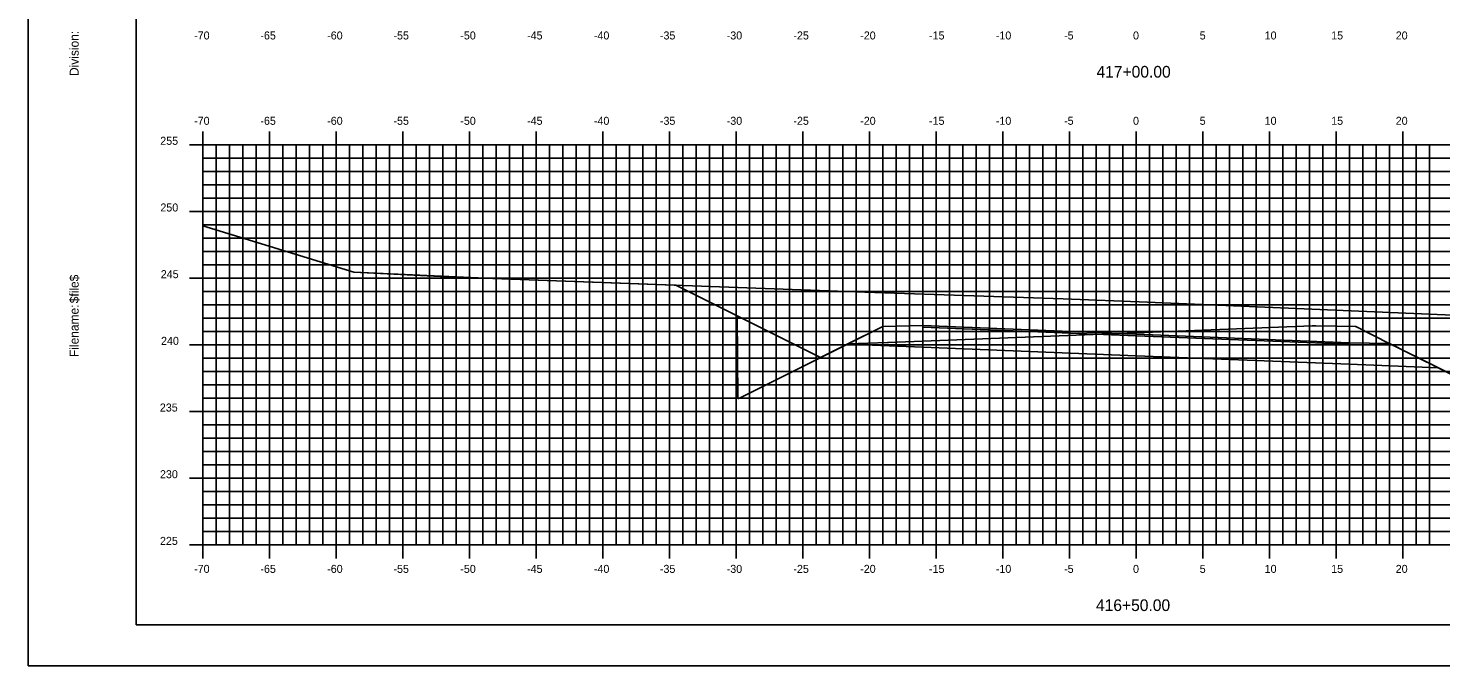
# Model space of a CAD drawing. Extents: x 1168600 to 1177589, y 610178 to 611246.
# Drawn here: x 1173106.5 to 1173212.4, y 610900.5 to 610948.3 of the extents above; entities that cross this region are included whole.
import ezdxf

# ---------------------------------------------------------------- set-up
doc = ezdxf.new("R2010")
doc.units = 0
for name, color, linetype in [('_Construction', 7, 'Continuous'), ('_Station Equation', 7, 'Continuous'), ('D_Roadway_Edge_TW', 7, 'Continuous'), ('D_Roadway_SubGrade', 7, 'Continuous'), ('D_Text_Standard', 7, 'Continuous'), ('DIMENSIONS', 7, 'Continuous'), ('H_V ANNOTATION', 7, 'Continuous'), ('MAJOR', 7, 'Continuous'), ('MATCH LINES', 7, 'Continuous'), ('MINOR', 7, 'Continuous')]:
    doc.layers.add(name, color=color, linetype=linetype)

msp = doc.modelspace()

# ---------------------------------------------------------------- linework, layer by layer
at = {"layer": '_Construction'}
for p, q in [((1173114.59, 611008.6), (1173114.59, 610903.6)), ((1173114.59, 610903.6), (1173274.59, 610903.6))]:
    msp.add_line(p, q, dxfattribs=at)
msp.add_lwpolyline([(1173106.49, 610900.54), (1173276.49, 610900.54), (1173276.49, 611010.54), (1173106.49, 611010.54)], close=True, dxfattribs=at)
at = {"layer": '_Station Equation'}
for points in [[(1173119.58, 610933.52), (1173130.91, 610930.04), (1173141.34, 610929.58), (1173169.22, 610928.54), (1173184.09, 610928.05), (1173190.42, 610927.81), (1173215.68, 610926.73), (1173222.39, 610926.38), (1173238.65, 610926.4), (1173242.5, 610926.26), (1173250.52, 610924.61), (1173252.1, 610924.46), (1173259.58, 610926.72)], [(1173119.58, 610933.52), (1173130.91, 610930.04), (1173138.9, 610929.64), (1173141.34, 610929.58), (1173155.01, 610929.07), (1173155.06, 610929.07), (1173156.5, 610928.35), (1173158.15, 610927.52), (1173158.16, 610927.52), (1173159.65, 610926.77), (1173159.7, 610920.59), (1173159.75, 610920.57), (1173159.84, 610920.61), (1173167.89, 610924.62), (1173167.98, 610924.67), (1173170.92, 610924.78), (1173170.99, 610924.78), (1173187, 610925.4), (1173187.02, 610925.4), (1173188.28, 610925.45), (1173202.77, 610926.02), (1173203.05, 610926.03), (1173205.99, 610925.97), (1173206.05, 610925.97), (1173208.66, 610924.66), (1173208.73, 610924.63), (1173208.84, 610924.57), (1173208.84, 610924.55), (1173208.89, 610924.55), (1173209.63, 610924.18), (1173211.1, 610923.44), (1173211.64, 610923.17), (1173212.02, 610922.98), (1173213.33, 610922.33)]]:
    msp.add_lwpolyline(points, dxfattribs=at)
at = {"layer": 'D_Roadway_Edge_TW'}
msp.add_lwpolyline([(1173173.58, 610925.92), (1173173.58, 610926.04), (1173189.58, 610925.4), (1173205.58, 610924.76), (1173205.58, 610924.64), (1173189.58, 610925.28)], close=True, dxfattribs=at)
at = {"layer": 'D_Roadway_SubGrade'}
for points in [[(1173173.58, 610926.04), (1173170.58, 610925.98), (1173167.91, 610924.64), (1173173.58, 610924.42)], [(1173173.58, 610924.42), (1173173.58, 610925.92), (1173189.58, 610925.28), (1173205.58, 610924.64), (1173205.58, 610923.14), (1173189.58, 610923.78)], [(1173205.58, 610924.76), (1173208.58, 610924.7), (1173212.25, 610922.87), (1173205.58, 610923.14)]]:
    msp.add_lwpolyline(points, close=True, dxfattribs=at)
at = {"layer": 'D_Text_Standard'}
msp.add_lwpolyline([(1173155.06, 610929.07), (1173165.91, 610923.64), (1173170.58, 610925.98), (1173173.58, 610926.04), (1173189.58, 610925.4), (1173205.58, 610924.76), (1173208.58, 610924.7), (1173214.25, 610921.87), (1173223.26, 610926.38)], dxfattribs=at)
at = {"layer": 'DIMENSIONS'}
msp.add_lwpolyline([(1173173.58, 610925.92), (1173173.58, 610925.92), (1173189.58, 610925.28), (1173205.58, 610924.64), (1173205.58, 610924.64), (1173189.58, 610925.28)], close=True, dxfattribs=at)
for points in [[(1173173.58, 610925.92), (1173173.58, 610925.92)], [(1173173.58, 610925.92), (1173173.58, 610925.92)], [(1173205.58, 610924.64), (1173205.58, 610924.64)], [(1173205.58, 610924.64), (1173205.58, 610924.64)]]:
    msp.add_lwpolyline(points, dxfattribs=at)
at = {"layer": 'MAJOR'}
for p, q in [((1173119.58, 610940.6), (1173119.58, 610939.6)), ((1173124.58, 610940.6), (1173124.58, 610939.6)), ((1173129.58, 610940.6), (1173129.58, 610939.6)), ((1173134.58, 610940.6), (1173134.58, 610939.6)), ((1173139.58, 610940.6), (1173139.58, 610939.6)), ((1173144.58, 610940.6), (1173144.58, 610939.6)), ((1173149.58, 610940.6), (1173149.58, 610939.6)), ((1173154.58, 610940.6), (1173154.58, 610939.6)), ((1173159.58, 610940.6), (1173159.58, 610939.6)), ((1173164.58, 610940.6), (1173164.58, 610939.6)), ((1173169.58, 610940.6), (1173169.58, 610939.6)), ((1173174.58, 610940.6), (1173174.58, 610939.6)), ((1173179.58, 610940.6), (1173179.58, 610939.6)), ((1173184.58, 610940.6), (1173184.58, 610939.6)), ((1173189.58, 610940.6), (1173189.58, 610939.6)), ((1173194.58, 610940.6), (1173194.58, 610939.6)), ((1173199.58, 610940.6), (1173199.58, 610939.6)), ((1173204.58, 610940.6), (1173204.58, 610939.6)), ((1173209.58, 610940.6), (1173209.58, 610939.6)), ((1173118.58, 610939.6), (1173119.58, 610939.6)), ((1173119.58, 610939.6), (1173259.58, 610939.6)), ((1173119.58, 610909.6), (1173119.58, 610939.6)), ((1173119.58, 610909.6), (1173119.58, 610939.6)), ((1173119.58, 610939.6), (1173259.58, 610939.6)), ((1173124.58, 610909.6), (1173124.58, 610939.6)), ((1173129.58, 610909.6), (1173129.58, 610939.6)), ((1173134.58, 610909.6), (1173134.58, 610939.6)), ((1173139.58, 610909.6), (1173139.58, 610939.6)), ((1173144.58, 610909.6), (1173144.58, 610939.6)), ((1173149.58, 610909.6), (1173149.58, 610939.6)), ((1173154.58, 610909.6), (1173154.58, 610939.6)), ((1173159.58, 610909.6), (1173159.58, 610939.6)), ((1173164.58, 610909.6), (1173164.58, 610939.6)), ((1173169.58, 610909.6), (1173169.58, 610939.6)), ((1173174.58, 610909.6), (1173174.58, 610939.6)), ((1173179.58, 610909.6), (1173179.58, 610939.6)), ((1173184.58, 610909.6), (1173184.58, 610939.6)), ((1173189.58, 610909.6), (1173189.58, 610939.6)), ((1173194.58, 610909.6), (1173194.58, 610939.6)), ((1173199.58, 610909.6), (1173199.58, 610939.6)), ((1173204.58, 610909.6), (1173204.58, 610939.6)), ((1173209.58, 610909.6), (1173209.58, 610939.6)), ((1173118.58, 610934.6), (1173119.58, 610934.6)), ((1173119.58, 610934.6), (1173259.58, 610934.6)), ((1173118.58, 610929.6), (1173119.58, 610929.6)), ((1173119.58, 610929.6), (1173259.58, 610929.6)), ((1173118.58, 610924.6), (1173119.58, 610924.6)), ((1173119.58, 610924.6), (1173259.58, 610924.6)), ((1173118.58, 610919.6), (1173119.58, 610919.6)), ((1173119.58, 610919.6), (1173259.58, 610919.6)), ((1173118.58, 610914.6), (1173119.58, 610914.6)), ((1173119.58, 610914.6), (1173259.58, 610914.6)), ((1173118.58, 610909.6), (1173119.58, 610909.6)), ((1173119.58, 610909.6), (1173259.58, 610909.6)), ((1173119.58, 610909.6), (1173259.58, 610909.6)), ((1173119.58, 610908.59), (1173119.58, 610909.6)), ((1173124.58, 610908.59), (1173124.58, 610909.6)), ((1173129.58, 610908.59), (1173129.58, 610909.6)), ((1173134.58, 610908.59), (1173134.58, 610909.6)), ((1173139.58, 610908.59), (1173139.58, 610909.6)), ((1173144.58, 610908.59), (1173144.58, 610909.6)), ((1173149.58, 610908.59), (1173149.58, 610909.6)), ((1173154.58, 610908.59), (1173154.58, 610909.6)), ((1173159.58, 610908.59), (1173159.58, 610909.6)), ((1173164.58, 610908.59), (1173164.58, 610909.6)), ((1173169.58, 610908.59), (1173169.58, 610909.6)), ((1173174.58, 610908.59), (1173174.58, 610909.6)), ((1173179.58, 610908.59), (1173179.58, 610909.6)), ((1173184.58, 610908.59), (1173184.58, 610909.6)), ((1173189.58, 610908.59), (1173189.58, 610909.6)), ((1173194.58, 610908.59), (1173194.58, 610909.6)), ((1173199.58, 610908.59), (1173199.58, 610909.6)), ((1173204.58, 610908.59), (1173204.58, 610909.6)), ((1173209.58, 610908.59), (1173209.58, 610909.6))]:
    msp.add_line(p, q, dxfattribs=at)
at = {"layer": 'MATCH LINES'}
for points in [[(1173173.58, 610926.04), (1173173.58, 610925.92)], [(1173205.58, 610924.76), (1173205.58, 610924.64)]]:
    msp.add_lwpolyline(points, dxfattribs=at)
at = {"layer": 'MINOR'}
for p, q in [((1173120.58, 610909.6), (1173120.58, 610939.6)), ((1173121.58, 610909.6), (1173121.58, 610939.6)), ((1173122.58, 610909.6), (1173122.58, 610939.6)), ((1173123.58, 610909.6), (1173123.58, 610939.6)), ((1173125.58, 610909.6), (1173125.58, 610939.6)), ((1173126.58, 610909.6), (1173126.58, 610939.6)), ((1173127.58, 610909.6), (1173127.58, 610939.6)), ((1173128.58, 610909.6), (1173128.58, 610939.6)), ((1173130.58, 610909.6), (1173130.58, 610939.6)), ((1173131.58, 610909.6), (1173131.58, 610939.6)), ((1173132.58, 610909.6), (1173132.58, 610939.6)), ((1173133.58, 610909.6), (1173133.58, 610939.6)), ((1173135.58, 610909.6), (1173135.58, 610939.6)), ((1173136.58, 610909.6), (1173136.58, 610939.6)), ((1173137.58, 610909.6), (1173137.58, 610939.6)), ((1173138.58, 610909.6), (1173138.58, 610939.6)), ((1173140.58, 610909.6), (1173140.58, 610939.6)), ((1173141.58, 610909.6), (1173141.58, 610939.6)), ((1173142.58, 610909.6), (1173142.58, 610939.6)), ((1173143.58, 610909.6), (1173143.58, 610939.6)), ((1173145.58, 610909.6), (1173145.58, 610939.6)), ((1173146.58, 610909.6), (1173146.58, 610939.6)), ((1173147.58, 610909.6), (1173147.58, 610939.6)), ((1173148.58, 610909.6), (1173148.58, 610939.6)), ((1173150.58, 610909.6), (1173150.58, 610939.6)), ((1173151.58, 610909.6), (1173151.58, 610939.6)), ((1173152.58, 610909.6), (1173152.58, 610939.6)), ((1173153.58, 610909.6), (1173153.58, 610939.6)), ((1173155.58, 610909.6), (1173155.58, 610939.6)), ((1173156.58, 610909.6), (1173156.58, 610939.6)), ((1173157.58, 610909.6), (1173157.58, 610939.6)), ((1173158.58, 610909.6), (1173158.58, 610939.6)), ((1173160.58, 610909.6), (1173160.58, 610939.6)), ((1173161.58, 610909.6), (1173161.58, 610939.6)), ((1173162.58, 610909.6), (1173162.58, 610939.6)), ((1173163.58, 610909.6), (1173163.58, 610939.6)), ((1173165.58, 610909.6), (1173165.58, 610939.6)), ((1173166.58, 610909.6), (1173166.58, 610939.6)), ((1173167.58, 610909.6), (1173167.58, 610939.6)), ((1173168.58, 610909.6), (1173168.58, 610939.6)), ((1173170.58, 610909.6), (1173170.58, 610939.6)), ((1173171.58, 610909.6), (1173171.58, 610939.6)), ((1173172.58, 610909.6), (1173172.58, 610939.6)), ((1173173.58, 610909.6), (1173173.58, 610939.6)), ((1173175.58, 610909.6), (1173175.58, 610939.6)), ((1173176.58, 610909.6), (1173176.58, 610939.6)), ((1173177.58, 610909.6), (1173177.58, 610939.6)), ((1173178.58, 610909.6), (1173178.58, 610939.6)), ((1173180.58, 610909.6), (1173180.58, 610939.6)), ((1173181.58, 610909.6), (1173181.58, 610939.6)), ((1173182.58, 610909.6), (1173182.58, 610939.6)), ((1173183.58, 610909.6), (1173183.58, 610939.6)), ((1173185.58, 610909.6), (1173185.58, 610939.6)), ((1173186.58, 610909.6), (1173186.58, 610939.6)), ((1173187.58, 610909.6), (1173187.58, 610939.6)), ((1173188.58, 610909.6), (1173188.58, 610939.6)), ((1173190.58, 610909.6), (1173190.58, 610939.6)), ((1173191.58, 610909.6), (1173191.58, 610939.6)), ((1173192.58, 610909.6), (1173192.58, 610939.6)), ((1173193.58, 610909.6), (1173193.58, 610939.6)), ((1173195.58, 610909.6), (1173195.58, 610939.6)), ((1173196.58, 610909.6), (1173196.58, 610939.6)), ((1173197.58, 610909.6), (1173197.58, 610939.6)), ((1173198.58, 610909.6), (1173198.58, 610939.6)), ((1173200.58, 610909.6), (1173200.58, 610939.6)), ((1173201.58, 610909.6), (1173201.58, 610939.6)), ((1173202.58, 610909.6), (1173202.58, 610939.6)), ((1173203.58, 610909.6), (1173203.58, 610939.6)), ((1173205.58, 610909.6), (1173205.58, 610939.6)), ((1173206.58, 610909.6), (1173206.58, 610939.6)), ((1173207.58, 610909.6), (1173207.58, 610939.6)), ((1173208.58, 610909.6), (1173208.58, 610939.6)), ((1173210.58, 610909.6), (1173210.58, 610939.6)), ((1173211.58, 610909.6), (1173211.58, 610939.6)), ((1173119.58, 610938.6), (1173259.58, 610938.6)), ((1173119.58, 610938.6), (1173120.59, 610938.6)), ((1173119.58, 610937.6), (1173259.58, 610937.6)), ((1173119.58, 610937.6), (1173120.59, 610937.6)), ((1173119.58, 610936.6), (1173259.58, 610936.6)), ((1173119.58, 610936.6), (1173120.59, 610936.6)), ((1173119.58, 610935.6), (1173259.58, 610935.6)), ((1173119.58, 610935.6), (1173120.59, 610935.6)), ((1173119.58, 610933.6), (1173259.58, 610933.6)), ((1173119.58, 610933.6), (1173120.59, 610933.6)), ((1173119.58, 610932.6), (1173259.58, 610932.6)), ((1173119.58, 610932.6), (1173120.59, 610932.6)), ((1173119.58, 610931.6), (1173259.58, 610931.6)), ((1173119.58, 610931.6), (1173120.59, 610931.6)), ((1173119.58, 610930.6), (1173259.58, 610930.6)), ((1173119.58, 610930.6), (1173120.59, 610930.6)), ((1173119.58, 610928.6), (1173259.58, 610928.6)), ((1173119.58, 610928.6), (1173120.59, 610928.6)), ((1173119.58, 610927.6), (1173259.58, 610927.6)), ((1173119.58, 610927.6), (1173120.59, 610927.6)), ((1173119.58, 610926.6), (1173259.58, 610926.6)), ((1173119.58, 610926.6), (1173120.59, 610926.6)), ((1173119.58, 610925.6), (1173259.58, 610925.6)), ((1173119.58, 610925.6), (1173120.59, 610925.6)), ((1173119.58, 610923.6), (1173259.58, 610923.6)), ((1173119.58, 610923.6), (1173120.59, 610923.6)), ((1173119.58, 610922.6), (1173259.58, 610922.6)), ((1173119.58, 610922.6), (1173120.59, 610922.6)), ((1173119.58, 610921.6), (1173259.58, 610921.6)), ((1173119.58, 610921.6), (1173120.59, 610921.6)), ((1173119.58, 610920.6), (1173259.58, 610920.6)), ((1173119.58, 610920.6), (1173120.59, 610920.6)), ((1173119.58, 610918.6), (1173259.58, 610918.6)), ((1173119.58, 610918.6), (1173120.59, 610918.6)), ((1173119.58, 610917.6), (1173259.58, 610917.6)), ((1173119.58, 610917.6), (1173120.59, 610917.6)), ((1173119.58, 610916.6), (1173259.58, 610916.6)), ((1173119.58, 610916.6), (1173120.59, 610916.6)), ((1173119.58, 610915.6), (1173259.58, 610915.6)), ((1173119.58, 610915.6), (1173120.59, 610915.6)), ((1173119.58, 610913.6), (1173259.58, 610913.6)), ((1173119.58, 610913.6), (1173120.59, 610913.6)), ((1173119.58, 610912.6), (1173259.58, 610912.6)), ((1173119.58, 610912.6), (1173120.59, 610912.6)), ((1173119.58, 610911.6), (1173259.58, 610911.6)), ((1173119.58, 610911.6), (1173120.59, 610911.6)), ((1173119.58, 610910.6), (1173259.58, 610910.6)), ((1173119.58, 610910.6), (1173120.59, 610910.6))]:
    msp.add_line(p, q, dxfattribs=at)

# ---------------------------------------------------------------- texts
at = {"layer": '_Construction'}
for s, p in [('Division:', (1173110.27, 610944.76)), ('$file$', (1173110.27, 610927.72)), ('Filename:', (1173110.27, 610923.69))]:
    msp.add_text(s, height=0.67, rotation=90, dxfattribs=at).set_placement(p)
at = {"layer": 'H_V ANNOTATION'}
for s, height, p in [('-70', 0.6, (1173118.93, 610947.5)), ('-65', 0.6, (1173123.9, 610947.5)), ('-60', 0.6, (1173128.91, 610947.5)), ('-55', 0.6, (1173133.88, 610947.5)), ('-50', 0.6, (1173138.89, 610947.5)), ('-45', 0.6, (1173143.9, 610947.5)), ('-40', 0.6, (1173148.91, 610947.5)), ('-35', 0.6, (1173153.86, 610947.5)), ('-30', 0.6, (1173158.87, 610947.5)), ('-25', 0.6, (1173163.87, 610947.5)), ('-20', 0.6, (1173168.88, 610947.5)), ('-15', 0.6, (1173174.04, 610947.5)), ('-10', 0.6, (1173179.05, 610947.5)), ('-5', 0.6, (1173184.17, 610947.5)), ('0', 0.6, (1173189.34, 610947.5)), ('5', 0.6, (1173194.34, 610947.5)), ('10', 0.6, (1173199.21, 610947.5)), ('15', 0.6, (1173204.2, 610947.5)), ('20', 0.6, (1173209.04, 610947.5)), ('417+00.00', 0.875, (1173186.6, 610944.64)), ('-70', 0.6, (1173118.93, 610941.1)), ('-65', 0.6, (1173123.9, 610941.1)), ('-60', 0.6, (1173128.91, 610941.1)), ('-55', 0.6, (1173133.88, 610941.1)), ('-50', 0.6, (1173138.89, 610941.1)), ('-45', 0.6, (1173143.9, 610941.1)), ('-40', 0.6, (1173148.91, 610941.1)), ('-35', 0.6, (1173153.86, 610941.1)), ('-30', 0.6, (1173158.87, 610941.1)), ('-25', 0.6, (1173163.87, 610941.1)), ('-20', 0.6, (1173168.88, 610941.1)), ('-15', 0.6, (1173174.04, 610941.1)), ('-10', 0.6, (1173179.05, 610941.1)), ('-5', 0.6, (1173184.17, 610941.1)), ('0', 0.6, (1173189.34, 610941.1)), ('5', 0.6, (1173194.34, 610941.1)), ('10', 0.6, (1173199.21, 610941.1)), ('15', 0.6, (1173204.2, 610941.1)), ('20', 0.6, (1173209.04, 610941.1)), ('255', 0.6, (1173116.39, 610939.6)), ('250', 0.6, (1173116.4, 610934.6)), ('245', 0.6, (1173116.43, 610929.6)), ('240', 0.6, (1173116.45, 610924.6)), ('235', 0.6, (1173116.36, 610919.6)), ('230', 0.6, (1173116.37, 610914.6)), ('225', 0.6, (1173116.37, 610909.6)), ('-70', 0.6, (1173118.93, 610907.5)), ('-65', 0.6, (1173123.9, 610907.5)), ('-60', 0.6, (1173128.91, 610907.5)), ('-55', 0.6, (1173133.88, 610907.5)), ('-50', 0.6, (1173138.89, 610907.5)), ('-45', 0.6, (1173143.9, 610907.5)), ('-40', 0.6, (1173148.91, 610907.5)), ('-35', 0.6, (1173153.86, 610907.5)), ('-30', 0.6, (1173158.87, 610907.5)), ('-25', 0.6, (1173163.87, 610907.5)), ('-20', 0.6, (1173168.88, 610907.5)), ('-15', 0.6, (1173174.04, 610907.5)), ('-10', 0.6, (1173179.05, 610907.5)), ('-5', 0.6, (1173184.17, 610907.5)), ('0', 0.6, (1173189.34, 610907.5)), ('5', 0.6, (1173194.34, 610907.5)), ('10', 0.6, (1173199.21, 610907.5)), ('15', 0.6, (1173204.2, 610907.5)), ('20', 0.6, (1173209.04, 610907.5)), ('416+50.00', 0.875, (1173186.56, 610904.64))]:
    msp.add_text(s, height=height, dxfattribs=at).set_placement(p)

doc.saveas('drawing.dxf')
